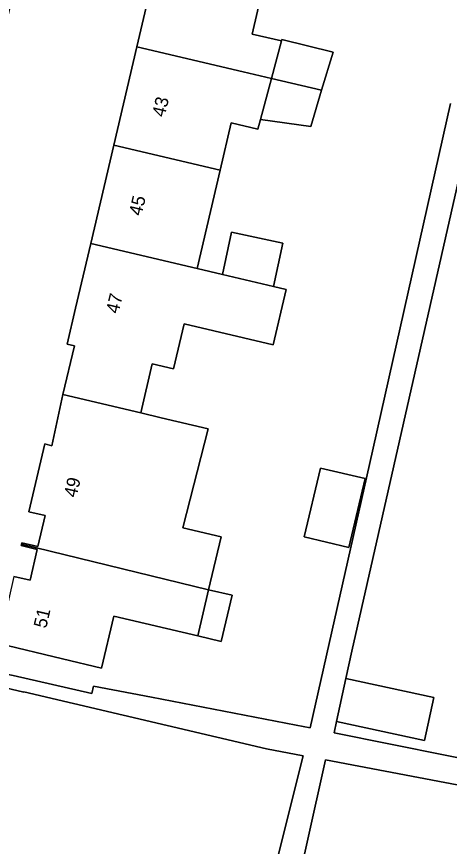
# Model space of a CAD drawing. Extents: x 163683 to 164494, y 382709 to 383872.
# Drawn here: x 163852.2 to 163885, y 383459.1 to 383522.2 of the extents above; entities that cross this region are included whole.
import ezdxf

# ---------------------------------------------------------------- set-up
doc = ezdxf.new("R2010")
doc.units = 0
for name, color, linetype in [('IMGEO_Erf', 7, 'Continuous'), ('IMGEO_Pand', 7, 'Continuous'), ('IMGEO_Pand_nummerreeks', 7, 'Continuous'), ('IMGEO_Voetpad_open', 7, 'Continuous')]:
    doc.layers.add(name, color=color, linetype=linetype)

msp = doc.modelspace()

# ---------------------------------------------------------------- linework, layer by layer
at = {"layer": 'IMGEO_Erf'}
for points in [[(163930.664, 383566.399), (163900.016, 383573.226), (163894.371, 383547.886), (163896.808, 383547.326), (163895.126, 383540.017), (163892.69, 383540.577), (163877.607, 383473.925), (163877.156, 383471.852), (163883.828, 383470.4), (163883.117, 383467.133), (163876.445, 383468.585), (163876.27, 383467.72), (163889.109, 383465.13), (163907.226, 383461.874), (163915.374, 383497.568), (163916.715, 383503.841)], [(163875.238, 383487.843), (163878.614, 383487.047), (163877.379, 383481.809), (163874.003, 383482.605)]]:
    msp.add_lwpolyline(points, close=True, dxfattribs=at)
for points in [[(163851.957, 383479.597), (163853.185, 383479.314), (163853.728, 383481.662), (163852.499, 383481.945), (163852.524, 383482.052), (163852.549, 383482.159), (163853.777, 383481.876), (163854.32, 383484.224), (163853.092, 383484.507), (163854.288, 383489.68), (163854.843, 383489.536), (163855.673, 383493.444), (163856.549, 383497.127), (163855.99, 383497.258), (163856.633, 383500), (163857.782, 383504.9), (163859.535, 383512.372), (163861.288, 383519.845), (163863.041, 383527.317)], [(163871.106, 383525.424), (163870.031, 383520.828), (163872.269, 383520.305), (163872.3, 383520.419), (163876.182, 383519.461), (163875.309, 383516.556), (163874.485, 383513.814), (163870.665, 383514.336), (163870.469, 383513.605), (163868.452, 383514.076), (163867.61, 383510.477), (163865.862, 383503.003), (163867.785, 383502.554), (163868.486, 383505.772), (163872.375, 383504.924), (163871.66, 383501.644), (163872.613, 383501.422), (163871.63, 383497.215), (163864.878, 383498.793), (163864.079, 383495.378), (163862.445, 383495.767), (163861.589, 383492.037), (163863.142, 383491.668), (163866.698, 383490.823), (163864.777, 383483.303), (163867.687, 383482.617), (163866.735, 383478.583), (163868.523, 383478.172), (163867.696, 383474.667), (163865.911, 383475.088), (163859.545, 383476.59), (163858.613, 383472.638), (163855.643, 383473.344), (163850.778, 383474.501)], [(163851.678, 383522.96), (163851.343, 383521.534), (163850.804, 383519.233), (163850.17, 383516.531), (163849.351, 383513.042), (163848.655, 383510.077), (163848.175, 383508.03), (163847.824, 383506.535), (163845.932, 383498.469), (163844.548, 383492.571), (163844.376, 383491.839), (163842.788, 383485.071), (163842.441, 383483.591), (163840.929, 383477.145), (163840.391, 383474.851), (163840.268, 383474.328), (163851.904, 383472.079), (163857.862, 383470.718), (163857.991, 383471.263), (163862.409, 383470.426), (163873.394, 383468.3), (163874.448, 383468.088), (163878.94, 383488.107), (163885.097, 383515.542)], [(163871.016, 383454.334), (163873.922, 383465.981), (163871.126, 383466.513), (163852.704, 383470.825), (163852.703, 383470.821), (163845.744, 383472.463), (163840.13, 383473.739), (163839.874, 383472.647), (163839.222, 383469.871), (163837.619, 383463.038), (163837.368, 383461.967), (163835.189, 383452.678)], [(163899.759, 383420.325), (163906.853, 383459.8), (163898.807, 383461.246), (163875.623, 383465.657), (163872.815, 383453.155)]]:
    msp.add_lwpolyline(points, dxfattribs=at)
at = {"layer": 'IMGEO_Pand'}
for points in [[(163871.106, 383525.424), (163863.041, 383527.317), (163861.288, 383519.845), (163869.358, 383517.951), (163871.502, 383517.449), (163872.269, 383520.305), (163870.031, 383520.828)], [(163876.182, 383519.461), (163872.3, 383520.419), (163872.269, 383520.305), (163871.502, 383517.449), (163875.309, 383516.556)], [(163871.502, 383517.449), (163869.358, 383517.951), (163861.288, 383519.845), (163859.535, 383512.372), (163867.61, 383510.477), (163868.452, 383514.076), (163870.469, 383513.605), (163870.665, 383514.336)], [(163875.309, 383516.556), (163871.502, 383517.449), (163870.665, 383514.336), (163874.485, 383513.814)], [(163857.782, 383504.9), (163865.862, 383503.003), (163867.61, 383510.477), (163859.535, 383512.372)], [(163867.785, 383502.554), (163871.66, 383501.644), (163872.375, 383504.924), (163868.486, 383505.772)], [(163864.878, 383498.793), (163871.63, 383497.215), (163872.613, 383501.422), (163871.66, 383501.644), (163867.785, 383502.554), (163865.862, 383503.003), (163857.782, 383504.9), (163856.633, 383500), (163855.99, 383497.258), (163856.549, 383497.127), (163855.673, 383493.444), (163861.589, 383492.037), (163862.445, 383495.767), (163864.079, 383495.378)], [(163863.142, 383491.668), (163861.589, 383492.037), (163855.673, 383493.444), (163854.843, 383489.536), (163854.288, 383489.68), (163853.092, 383484.507), (163854.32, 383484.224), (163853.777, 383481.876), (163852.549, 383482.159), (163852.524, 383482.052), (163866.735, 383478.583), (163867.687, 383482.617), (163864.777, 383483.303), (163866.698, 383490.823)], [(163874.003, 383482.605), (163877.379, 383481.809), (163878.614, 383487.047), (163875.238, 383487.843)], [(163852.524, 383482.052), (163852.499, 383481.945), (163853.728, 383481.662), (163853.185, 383479.314), (163851.957, 383479.597), (163850.778, 383474.501), (163855.643, 383473.344), (163858.613, 383472.638), (163859.545, 383476.59), (163865.911, 383475.088), (163866.735, 383478.583)], [(163866.735, 383478.583), (163865.911, 383475.088), (163867.696, 383474.667), (163868.523, 383478.172)], [(163877.156, 383471.852), (163876.445, 383468.585), (163883.117, 383467.133), (163883.828, 383470.4)]]:
    msp.add_lwpolyline(points, close=True, dxfattribs=at)
at = {"layer": 'IMGEO_Voetpad_open'}
for points in [[(163889.109, 383465.13), (163876.27, 383467.72), (163876.445, 383468.585), (163877.156, 383471.852), (163877.607, 383473.925), (163892.69, 383540.577)], [(163885.097, 383515.542), (163878.94, 383488.107), (163874.448, 383468.088), (163873.394, 383468.3), (163862.409, 383470.426), (163857.991, 383471.263), (163857.862, 383470.718), (163851.904, 383472.079), (163840.268, 383474.328), (163840.13, 383473.739), (163845.744, 383472.463), (163852.703, 383470.821), (163852.704, 383470.825), (163871.126, 383466.513), (163873.922, 383465.981), (163871.016, 383454.334)], [(163872.815, 383453.155), (163875.623, 383465.657), (163898.807, 383461.246)]]:
    msp.add_lwpolyline(points, dxfattribs=at)

# ---------------------------------------------------------------- texts
at = {"layer": 'IMGEO_Pand_nummerreeks'}
for s, rotation, p in [('43', 76.79926, (163863.395, 383514.47)), ('45', 76.79948, (163861.635, 383506.964)), ('47', 76.80295, (163859.891, 383499.527)), ('49', 76.98261, (163856.698, 383485.549)), ('51', 76.97336, (163854.403, 383475.614))]:
    msp.add_text(s, height=1, rotation=rotation, dxfattribs=at).set_placement(p)

doc.saveas('drawing.dxf')
